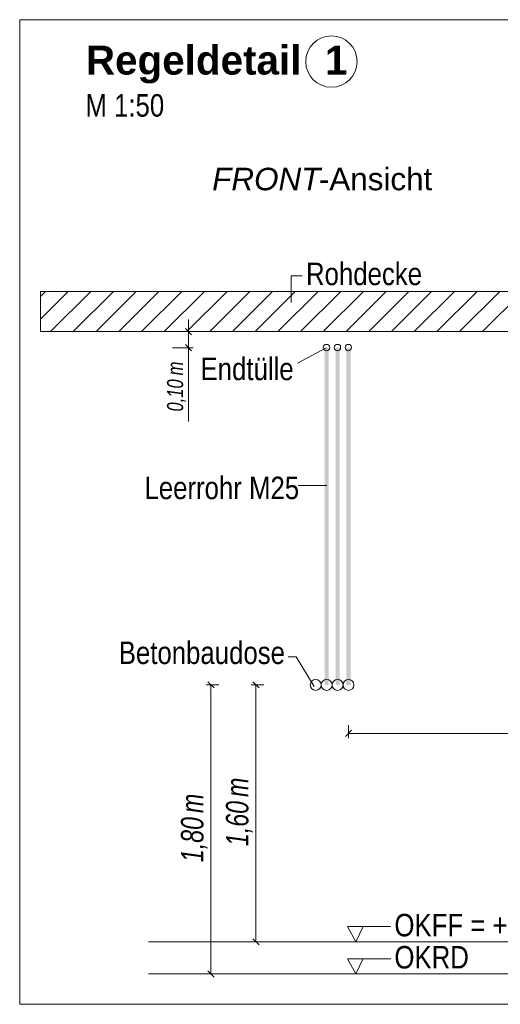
# Model space of a CAD drawing. Extents: x -620 to 3480, y 62 to 1112.
# Tile 263 of 288: x 150 to 180, y 903 to 964. Entities that reach past the tile are written whole.
import ezdxf
from ezdxf.lldxf.tags import DXFTag

# ---------------------------------------------------------------- set-up
doc = ezdxf.new("R2010")
doc.units = 0
doc.layers.get('0').update_dxf_attribs({"lineweight": 13})
for name, color, linetype, lineweight, true_color in [('E_Aussparung Bemaßung-A06GA2TP8I', 5, 'Continuous', 9, 0x0000ff), ('E_Betonbaudose', 1, 'Continuous', 13, 0xff0000), ('E_Detail_Beschriftung', 7, 'Continuous', 13, 0x009900), ('E_Detail_Wandschraffur', 7, 'Continuous', 5, 0xc0c0c0), ('E_Leerrohr Beschriftung', 1, 'Continuous', 9, 0xff0000)]:
    doc.layers.add(name, color=color, linetype=linetype, lineweight=lineweight, true_color=true_color)
doc.layers.add('E_Detail_Linie_Text_Bem', color=7, linetype='Continuous', lineweight=13)
doc.styles.get("Standard").update_dxf_attribs({"font": 'ARIALN.TTF'})
tags = doc.linetypes.add('fein_strichliert', pattern=[4, 1, -2, 1]).pattern_tags.tags
tags[8:9] = [DXFTag(74, 4), DXFTag(75, 0), DXFTag(340, '0'), DXFTag(46, 0.0), DXFTag(50, 0.0), DXFTag(44, 0.0), DXFTag(45, 0.0)]
tags[6:7] = [DXFTag(74, 4), DXFTag(75, 0), DXFTag(340, '0'), DXFTag(46, 0.0), DXFTag(50, 0.0), DXFTag(44, 0.0), DXFTag(45, 0.0)]
tags[4:5] = [DXFTag(74, 4), DXFTag(75, 0), DXFTag(340, '0'), DXFTag(46, 0.0), DXFTag(50, 0.0), DXFTag(44, 0.0), DXFTag(45, 0.0)]
tags = doc.linetypes.add('fein_strichliert-A06GA2TT8I', pattern=[4, 1, -2, 1]).pattern_tags.tags
tags[8:9] = [DXFTag(74, 4), DXFTag(75, 0), DXFTag(340, '0'), DXFTag(46, 0.0), DXFTag(50, 0.0), DXFTag(44, 0.0), DXFTag(45, 0.0)]
tags[6:7] = [DXFTag(74, 4), DXFTag(75, 0), DXFTag(340, '0'), DXFTag(46, 0.0), DXFTag(50, 0.0), DXFTag(44, 0.0), DXFTag(45, 0.0)]
tags[4:5] = [DXFTag(74, 4), DXFTag(75, 0), DXFTag(340, '0'), DXFTag(46, 0.0), DXFTag(50, 0.0), DXFTag(44, 0.0), DXFTag(45, 0.0)]

# ---------------------------------------------------------------- blocks, each defined once
blk = doc.blocks.new('Referenz-A06GA2TU8I')
at = {"layer": 'E_Aussparung Bemaßung-A06GA2TP8I', "linetype": 'Continuous', "ltscale": 0.13}
for p, q in [((160.281, 945.76), (160.281, 939.406)), ((160.581, 944.997), (159.281, 944.997)), ((160.09, 945.187), (160.472, 944.806)), ((160.581, 943.997), (159.281, 943.997)), ((160.09, 944.188), (160.472, 943.806)), ((161.381, 922.997), (162.181, 922.997)), ((161.49, 923.187), (161.872, 922.806)), ((161.681, 904.997), (161.681, 922.997)), ((164.181, 922.997), (164.981, 922.997)), ((164.29, 923.187), (164.672, 922.806)), ((164.481, 906.997), (164.481, 922.997)), ((170.24, 919.681), (170.24, 920.481)), ((170.431, 920.172), (170.049, 919.79)), ((170.24, 919.981), (193.24, 919.981)), ((164.781, 906.997), (163.981, 906.997)), ((164.29, 907.187), (164.672, 906.806)), ((161.49, 905.187), (161.872, 904.806)), ((161.381, 904.997), (162.181, 904.997))]:
    blk.add_line(p, q, dxfattribs=at)
at = {"layer": 'E_Betonbaudose', "linetype": 'Continuous', "ltscale": 0.13}
for centre, radius in [((168.871, 944.006), 0.2), ((169.551, 944.006), 0.2), ((170.231, 944.006), 0.2), ((168.2, 922.997), 0.34), ((168.88, 922.997), 0.34), ((169.56, 922.997), 0.34), ((170.24, 922.997), 0.34)]:
    blk.add_circle(centre, radius, dxfattribs=at)
at = {"layer": 'E_Detail_Linie_Text_Bem', "linetype": 'fein_strichliert-A06GA2TT8I', "ltscale": 0.65}
for p, q in [((212.548, 964.424), (149.779, 964.424)), ((149.779, 964.424), (149.779, 903.107)), ((149.779, 903.107), (209.522, 903.107))]:
    blk.add_line(p, q, dxfattribs=at)
at = {"layer": 'E_Detail_Linie_Text_Bem', "color": 0, "linetype": 'Continuous', "ltscale": 0.13}
for p, q in [((166.67, 946.817), (166.67, 948.465)), ((166.67, 948.465), (167.356, 948.465)), ((167.069, 943.044), (168.859, 943.997)), ((167.115, 935.41), (168.9, 935.41)), ((166.991, 924.744), (166.492, 924.744)), ((166.991, 924.744), (168.11, 922.904)), ((170.692, 906.997), (170.183, 907.946)), ((170.183, 907.946), (172.867, 907.946)), ((171.15, 907.95), (170.692, 906.997)), ((170.692, 904.997), (170.183, 905.946)), ((170.183, 905.946), (172.867, 905.946)), ((171.15, 905.95), (170.692, 904.997))]:
    blk.add_line(p, q, dxfattribs=at)
at = {"layer": 'E_Detail_Linie_Text_Bem', "linetype": 'Continuous', "ltscale": 0.13}
for p, q in [((202.396, 947.497), (151.069, 947.497)), ((151.069, 947.497), (151.069, 944.997)), ((151.069, 944.997), (161.461, 944.997)), ((151.069, 944.997), (199.896, 944.997)), ((161.461, 944.997), (202.396, 944.997)), ((157.795, 906.997), (194.808, 906.997)), ((157.795, 904.997), (194.808, 904.997))]:
    blk.add_line(p, q, dxfattribs=at)
for points in [[(169.005, 943.997), (169.005, 922.997), (168.755, 943.996), (168.755, 922.997)], [(169.685, 943.997), (169.685, 922.997), (169.435, 943.996), (169.435, 922.997)], [(170.365, 943.997), (170.365, 922.997), (170.115, 943.996), (170.115, 922.997)]]:
    blk.add_solid(points, dxfattribs=at)
at = {"layer": 'E_Detail_Wandschraffur', "linetype": 'fein_strichliert', "ltscale": 0.13}
for p, q in [((151.069, 945.777), (152.788, 947.497)), ((153.116, 944.997), (155.616, 947.497)), ((155.945, 944.997), (158.445, 947.497)), ((158.773, 944.997), (161.273, 947.497)), ((161.601, 944.997), (164.101, 947.497)), ((164.43, 944.997), (166.93, 947.497)), ((167.258, 944.997), (169.758, 947.497)), ((170.087, 944.997), (172.587, 947.497)), ((172.915, 944.997), (175.415, 947.497)), ((175.744, 944.997), (178.244, 947.497)), ((178.572, 944.997), (181.072, 947.497))]:
    blk.add_line(p, q, dxfattribs=at)
at = {"layer": 'E_Detail_Wandschraffur', "linetype": 'ByBlock', "ltscale": 0.13}
for p, q in [((151.069, 947.192), (151.374, 947.497)), ((151.702, 944.997), (154.202, 947.497)), ((154.53, 944.997), (157.03, 947.497)), ((157.359, 944.997), (159.859, 947.497)), ((160.187, 944.997), (162.687, 947.497)), ((163.016, 944.997), (165.516, 947.497)), ((165.844, 944.997), (168.344, 947.497)), ((168.672, 944.997), (171.172, 947.497)), ((171.501, 944.997), (174.001, 947.497)), ((174.329, 944.997), (176.829, 947.497)), ((177.158, 944.997), (179.658, 947.497))]:
    blk.add_line(p, q, dxfattribs=at)
at = {"layer": 'E_Leerrohr Beschriftung', "linetype": 'Continuous', "ltscale": 0.13}
blk.add_circle((169.178, 961.816), 1.6, dxfattribs=at)
at = {"layer": 'E_Aussparung Bemaßung-A06GA2TP8I', "linetype": 'Continuous', "ltscale": 0.13, "attachment_point": 1, "rotation": 90}
for s, insert, char_height in [('{\\W0.9;\\fArial Narrow|b0|i1;m}', (158.948, 942.274), 1), ('{\\W0.9;\\fArial Narrow|b0|i1;0,10 }', (158.948, 940.021), 1), ('{\\W0.9;\\fArial Narrow|b0|i1;m}', (162.614, 916.017), 1.4), ('{\\W0.9;\\fArial Narrow|b0|i1;m}', (159.814, 915.017), 1.4), ('{\\W0.9;\\fArial Narrow|b0|i1;1,60 }', (162.614, 912.96), 1.4), ('{\\W0.9;\\fArial Narrow|b0|i1;1,80 }', (159.814, 911.96), 1.4)]:
    blk.add_mtext(s, dxfattribs=dict(at, insert=insert, char_height=char_height))
at = {"layer": 'E_Detail_Beschriftung', "color": 1, "linetype": 'Continuous', "lineweight": 35, "ltscale": 0.35, "true_color": 0xff0000, "char_height": 1.8, "attachment_point": 1}
for s, insert in [('{\\fArial|b1|i0;Regeldetail}', (153.897, 962.805)), ('{\\fArial|b1|i0;1}', (168.78, 962.805))]:
    blk.add_mtext(s, dxfattribs=dict(at, insert=insert))
at = {"layer": 'E_Detail_Beschriftung', "linetype": 'Continuous', "ltscale": 0.13, "char_height": 1.4, "attachment_point": 1}
for s, insert in [('{\\fArial Narrow;M 1:50}', (153.867, 959.787)), ('{\\fArial Narrow;Rohdecke}', (167.595, 949.294)), ('{\\fArial Narrow;Endtülle}', (161.031, 943.376)), ('{\\fArial Narrow;Leerrohr M25}', (157.542, 935.966)), ('{\\fArial Narrow;Betonbaudose}', (155.942, 925.699)), ('{\\fArial Narrow;OKFF = +0,20m OKRD}', (173.098, 908.739)), ('{\\fArial Narrow;OKRD}', (173.098, 906.739))]:
    blk.add_mtext(s, dxfattribs=dict(at, insert=insert))
at = {"layer": 'E_Detail_Beschriftung', "linetype": 'Continuous', "lineweight": -2, "ltscale": 0.25, "char_height": 1.4, "attachment_point": 1}
for s, insert in [('{\\fArial;-Ansicht}', (168.392, 955.202)), ('{\\fArial|b0|i1;FRONT}', (161.757, 955.202))]:
    blk.add_mtext(s, dxfattribs=dict(at, insert=insert))

msp = doc.modelspace()

# ---------------------------------------------------------------- block references
at = {"color": 8, "lineweight": 25, "ltscale": 0.25, "true_color": 0x808080}
msp.add_blockref('Referenz-A06GA2TU8I', (0, 0), dxfattribs=at)

doc.saveas('drawing.dxf')
